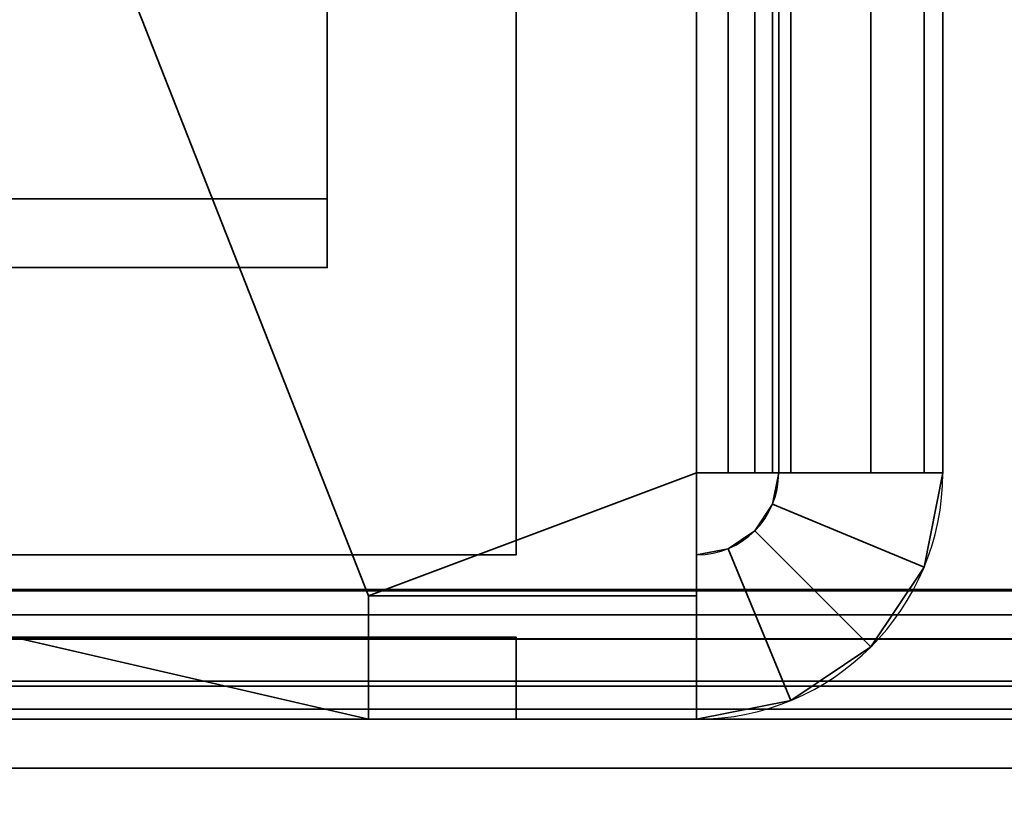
# Model space of a CAD drawing. Header units: millimetres. Extents: x -603 to 3703, y -120 to 193.
# Tile 877 of 938: x 3525.75 to 3537.75, y -49.5 to -39.98. Entities that reach past the tile are written whole.
import ezdxf

# ---------------------------------------------------------------- set-up
doc = ezdxf.new("R2010")
doc.units = ezdxf.units.MM
doc.layers.add('151', color=7, linetype='Continuous', true_color=0xffffff)

# ---------------------------------------------------------------- blocks, each defined once
blk = doc.blocks.new('UG_SURFACE_166')
at = {"layer": '151', "color": 252, "linetype": 'Continuous', "lineweight": 35}
for points in [[(2432.5, -35, 2076), (2432.5, -46.92, 2076), (3567.5, -46.92, 2076), (3567.5, -35, 2076)], [(2434, -35, 2074.5), (3566, -35, 2074.5), (3566, -46.92, 2074.5), (2434, -46.92, 2074.5)], [(3567.5, -46.92, 2076), (2432.5, -46.92, 2076), (2432.559, -47.521, 2075.941)], [(3567.441, -47.521, 2075.941), (3567.5, -46.92, 2076), (2432.559, -47.521, 2075.941)], [(2434.03, -47.228, 2074.47), (2434, -46.92, 2074.5), (3566, -46.92, 2074.5)], [(2434.03, -47.228, 2074.47), (3566, -46.92, 2074.5), (3565.97, -47.228, 2074.47)], [(3565.97, -47.228, 2074.47), (3565.88, -47.525, 2074.38), (2434.12, -47.525, 2074.38), (2434.03, -47.228, 2074.47)], [(2432.559, -47.521, 2075.941), (2432.734, -48.099, 2075.766), (3567.266, -48.099, 2075.766), (3567.441, -47.521, 2075.941)], [(3565.537, -48.037, 2074.037), (2434.463, -48.037, 2074.037), (2434.12, -47.525, 2074.38), (3565.88, -47.525, 2074.38)], [(3567.266, -48.099, 2075.766), (2432.734, -48.099, 2075.766), (2433.402, -49.098, 2075.098), (3566.598, -49.098, 2075.098)], [(3565.025, -48.38, 2073.525), (2434.975, -48.38, 2073.525), (2434.463, -48.037, 2074.037), (3565.537, -48.037, 2074.037)], [(3564.42, -48.5, 2072.92), (2435.58, -48.5, 2072.92), (2434.975, -48.38, 2073.525), (3565.025, -48.38, 2073.525)], [(2435.58, -48.5, 2072.92), (3564.42, -48.5, 2072.92), (3515.58, -48.5, 2024.08), (2484.42, -48.5, 2024.08)], [(3564.42, -50, 2072.92), (3515.58, -50, 2024.08), (3515.58, -48.5, 2024.08), (3564.42, -48.5, 2072.92)], [(3566.598, -49.098, 2075.098), (2433.402, -49.098, 2075.098), (2434.401, -49.766, 2074.099), (3565.599, -49.766, 2074.099)]]:
    blk.add_3dface(points, dxfattribs=at)
blk = doc.blocks.new('UG_SURFACE_167')
at = {"layer": '151', "color": 252, "linetype": 'Continuous', "lineweight": 35}
for points in [[(3564.42, -48.5, 2072.92), (3564.42, -48.5, -7), (3515.58, -48.5, -7), (3515.58, -48.5, 2024.08)], [(3564.42, -50, -7), (3515.58, -50, -7), (3515.58, -48.5, -7), (3564.42, -48.5, -7)], [(3515.58, -50, 2024.08), (3564.42, -50, 2072.92), (3564.42, -48.5, 2072.92), (3515.58, -48.5, 2024.08)]]:
    blk.add_3dface(points, dxfattribs=at)
blk = doc.blocks.new('UG_SURFACE_182')
at = {"layer": '151', "color": 252, "linetype": 'Continuous', "lineweight": 35}
for points in [[(3516, -17.535, 1850), (3516, -46.5, 1850), (3531.8, -46.5, 1850), (3531.8, -17.535, 1850)], [(3516, -17.535, 1849), (3531.8, -17.535, 1849), (3531.8, -46.5, 1849), (3516, -46.5, 1849)], [(3516, -17.535, 1710), (3531.8, -17.535, 1710), (3531.8, -46.5, 1710), (3516, -46.5, 1710)], [(3516, -17.535, 1711), (3516, -46.5, 1711), (3531.8, -46.5, 1711), (3531.8, -17.535, 1711)], [(3531.8, -17.535, 1849), (3531.8, -17.535, 1850), (3531.8, -46.5, 1850), (3531.8, -46.5, 1849)], [(3531.8, -46.5, 1711), (3531.8, -46.5, 1710), (3531.8, -17.535, 1710), (3531.8, -17.535, 1711)], [(3516, -46.5, 1849), (3531.8, -46.5, 1849), (3531.8, -46.5, 1850), (3516, -46.5, 1850)], [(3516, -46.5, 1710), (3531.8, -46.5, 1710), (3531.8, -46.5, 1711), (3516, -46.5, 1711)], [(3516, -47.5, 1850), (3516, -48.5, 1850), (3531.8, -48.5, 1850), (3531.8, -47.5, 1850)], [(3531.8, -47.5, 1710), (3516, -47.5, 1710), (3516, -47.5, 1712)], [(3531.8, -47.5, 1850), (3531.8, -47.5, 1825), (3517.8, -47.5, 1825), (3516, -47.5, 1848)], [(3516, -47.5, 1848), (3516, -47.5, 1850), (3531.8, -47.5, 1850)], [(3516, -47.5, 1712), (3517.8, -47.5, 1735), (3531.8, -47.5, 1735), (3531.8, -47.5, 1710)], [(3516, -48.5, 1710), (3516, -47.5, 1710), (3531.8, -47.5, 1710), (3531.8, -48.5, 1710)], [(3531.8, -48.5, 1825), (3517.8, -48.5, 1825), (3517.8, -47.5, 1825), (3531.8, -47.5, 1825)], [(3517.8, -48.5, 1735), (3531.8, -48.5, 1735), (3531.8, -47.5, 1735), (3517.8, -47.5, 1735)], [(3531.8, -47.5, 1825), (3531.8, -47.5, 1850), (3531.8, -48.5, 1850), (3531.8, -48.5, 1825)], [(3531.8, -47.5, 1735), (3531.8, -48.5, 1735), (3531.8, -48.5, 1710), (3531.8, -47.5, 1710)], [(3531.8, -48.5, 1850), (3516, -48.5, 1850), (3516, -48.5, 1848)], [(3531.8, -48.5, 1710), (3531.8, -48.5, 1735), (3517.8, -48.5, 1735), (3516, -48.5, 1712)], [(3516, -48.5, 1712), (3516, -48.5, 1710), (3531.8, -48.5, 1710)], [(3516, -48.5, 1848), (3517.8, -48.5, 1825), (3531.8, -48.5, 1825), (3531.8, -48.5, 1850)]]:
    blk.add_3dface(points, dxfattribs=at)
blk = doc.blocks.new('UG_SURFACE_186')
at = {"layer": '151', "color": 252, "linetype": 'Continuous', "lineweight": 35}
for points in [[(3529.5, -37.47, 1724.575), (3529.5, -32, 1830.5), (3529.5, -34.237, 1830.976), (3529.5, -43, 1724)], [(3529.5, -34.237, 1830.976), (3529.5, -36.087, 1832.32), (3529.5, -43, 1724)], [(3529.5, -39.778, 1843.778), (3529.5, -42.163, 1840.209), (3529.5, -36.763, 1838.75), (3529.5, -35.233, 1840.45)], [(3529.5, -36.087, 1720.32), (3529.5, -37.231, 1722.3), (3529.5, -42.163, 1719.79), (3529.5, -39.778, 1716.222)], [(3529.5, -36.087, 1832.32), (3529.5, -37.231, 1834.3), (3529.5, -43, 1836), (3529.5, -43, 1724)], [(3529.5, -42.163, 1840.209), (3529.5, -43, 1836), (3529.5, -37.47, 1836.575), (3529.5, -36.763, 1838.75)], [(3529.5, -43, 1724), (3529.5, -42.163, 1719.79), (3529.5, -37.231, 1722.3), (3529.5, -37.47, 1724.575)], [(3529.5, -43, 1836), (3529.5, -37.231, 1834.3), (3529.5, -37.47, 1836.575)], [(3529.5, -42.163, 1719.79), (3525.5, -42.163, 1719.79), (3525.5, -39.778, 1716.222), (3529.5, -39.778, 1716.222)], [(3529.5, -39.778, 1843.778), (3525.5, -39.778, 1843.778), (3525.5, -42.163, 1840.209), (3529.5, -42.163, 1840.209)], [(3529.5, -43, 1724), (3525.5, -43, 1724), (3525.5, -42.163, 1719.79), (3529.5, -42.163, 1719.79)], [(3529.5, -42.163, 1840.209), (3525.5, -42.163, 1840.209), (3525.5, -43, 1836), (3529.5, -43, 1836)], [(3529.5, -43, 1836), (3525.5, -43, 1836), (3525.5, -43, 1724), (3529.5, -43, 1724)]]:
    blk.add_3dface(points, dxfattribs=at)
blk = doc.blocks.new('UG_SURFACE_187')
at = {"layer": '151', "color": 252, "linetype": 'Continuous', "lineweight": 35}
for points in [[(3530, -47, 1708), (3518, -16.5, 1708), (3534, -19.5, 1708), (3534, -45.5, 1708)], [(3530, -47, 1708), (3530, -48.5, 1708), (3518, -45.731, 1708), (3518, -16.5, 1708)], [(3518, -16.5, 1710), (3530, -47, 1710), (3534, -45.5, 1710), (3534, -19.5, 1710)], [(3518, -16.5, 1710), (3518, -45.731, 1710), (3530, -48.5, 1710), (3530, -47, 1710)], [(3518, -16.5, 1852), (3530, -47, 1852), (3534, -45.5, 1852), (3534, -19.5, 1852)], [(3518, -16.5, 1852), (3518, -45.731, 1852), (3530, -48.5, 1852), (3530, -47, 1852)], [(3530, -47, 1850), (3518, -16.5, 1850), (3534, -19.5, 1850), (3534, -45.5, 1850)], [(3530, -47, 1850), (3530, -48.5, 1850), (3518, -45.731, 1850), (3518, -16.5, 1850)], [(3534, -19.5, 1710), (3534, -45.5, 1710), (3534.383, -45.5, 1710.076), (3534.383, -19.5, 1710.076)], [(3535.148, -19.5, 1708.228), (3535.148, -45.5, 1708.228), (3534, -45.5, 1708), (3534, -19.5, 1708)], [(3534, -19.5, 1852), (3534, -45.5, 1852), (3535.148, -45.5, 1851.772), (3535.148, -19.5, 1851.772)], [(3534.383, -19.5, 1849.924), (3534.383, -45.5, 1849.924), (3534, -45.5, 1850), (3534, -19.5, 1850)], [(3534.383, -19.5, 1710.076), (3534.383, -45.5, 1710.076), (3534.707, -45.5, 1710.293), (3534.707, -19.5, 1710.293)], [(3534.707, -19.5, 1849.707), (3534.707, -45.5, 1849.707), (3534.383, -45.5, 1849.924), (3534.383, -19.5, 1849.924)], [(3534.707, -19.5, 1710.293), (3534.707, -45.5, 1710.293), (3534.924, -45.5, 1710.617), (3534.924, -19.5, 1710.617)], [(3534.924, -19.5, 1849.383), (3534.924, -45.5, 1849.383), (3534.707, -45.5, 1849.707), (3534.707, -19.5, 1849.707)], [(3534.924, -19.5, 1710.617), (3534.924, -45.5, 1710.617), (3535, -45.5, 1711), (3535, -19.5, 1711)], [(3535, -19.5, 1849), (3535, -45.5, 1849), (3534.924, -45.5, 1849.383), (3534.924, -19.5, 1849.383)], [(3535, -19.5, 1711), (3535, -45.5, 1711), (3535, -33.427, 1718.229), (3535, -32.2, 1718.1)], [(3535, -45.5, 1849), (3535, -19.5, 1849), (3535, -32.2, 1841.9), (3535, -34.6, 1841.39)], [(3536.121, -19.5, 1708.879), (3536.121, -45.5, 1708.879), (3535.148, -45.5, 1708.228), (3535.148, -19.5, 1708.228)], [(3535.148, -19.5, 1851.772), (3535.148, -45.5, 1851.772), (3536.121, -45.5, 1851.121), (3536.121, -19.5, 1851.121)], [(3536.772, -19.5, 1709.852), (3536.772, -45.5, 1709.852), (3536.121, -45.5, 1708.879), (3536.121, -19.5, 1708.879)], [(3536.121, -19.5, 1851.121), (3536.121, -45.5, 1851.121), (3536.772, -45.5, 1850.148), (3536.772, -19.5, 1850.148)], [(3537, -19.5, 1711), (3537, -45.5, 1711), (3536.772, -45.5, 1709.852), (3536.772, -19.5, 1709.852)], [(3536.772, -19.5, 1850.148), (3536.772, -45.5, 1850.148), (3537, -45.5, 1849), (3537, -19.5, 1849)], [(3537, -19.5, 1849), (3537, -45.5, 1849), (3537, -33.427, 1841.771), (3537, -30.973, 1841.771)], [(3537, -45.5, 1711), (3537, -19.5, 1711), (3537, -32.2, 1718.1), (3537, -34.6, 1718.61)], [(3535, -38.068, 1835.383), (3535, -32.2, 1729.9), (3535, -34.6, 1729.39), (3535, -45.5, 1849)], [(3537, -38.068, 1724.617), (3537, -32.2, 1830.1), (3537, -34.6, 1830.61), (3537, -45.5, 1711)], [(3535, -45.5, 1711), (3535, -35.668, 1719.227), (3535, -33.427, 1718.229)], [(3537, -35.668, 1840.773), (3537, -33.427, 1841.771), (3537, -45.5, 1849)], [(3535, -34.6, 1729.39), (3535, -36.585, 1727.948), (3535, -45.5, 1849)], [(3535, -34.6, 1841.39), (3535, -36.585, 1839.948), (3535, -45.5, 1849)], [(3537, -34.6, 1830.61), (3537, -36.585, 1832.052), (3537, -45.5, 1711)], [(3537, -34.6, 1718.61), (3537, -36.585, 1720.052), (3537, -45.5, 1711)], [(3535, -45.5, 1711), (3535, -37.31, 1721.05), (3535, -35.668, 1719.227)], [(3537, -45.5, 1849), (3537, -37.31, 1838.95), (3537, -35.668, 1840.773)], [(3535, -45.5, 1849), (3535, -36.585, 1727.948), (3535, -37.811, 1725.823)], [(3535, -45.5, 1849), (3535, -36.585, 1839.948), (3535, -37.811, 1837.823)], [(3537, -45.5, 1711), (3537, -36.585, 1832.052), (3537, -37.811, 1834.177)], [(3537, -45.5, 1711), (3537, -36.585, 1720.052), (3537, -37.811, 1722.177)], [(3535, -38.068, 1723.383), (3535, -37.31, 1721.05), (3535, -45.5, 1711)], [(3537, -45.5, 1849), (3537, -38.068, 1836.617), (3537, -37.31, 1838.95)], [(3535, -45.5, 1711), (3535, -45.5, 1849), (3535, -37.811, 1725.823), (3535, -38.068, 1723.383)], [(3535, -45.5, 1849), (3535, -37.811, 1837.823), (3535, -38.068, 1835.383)], [(3537, -45.5, 1711), (3537, -37.811, 1722.177), (3537, -38.068, 1724.617)], [(3537, -37.811, 1834.177), (3537, -38.068, 1836.617), (3537, -45.5, 1849), (3537, -45.5, 1711)], [(3534, -45.5, 1708), (3534, -47, 1708), (3530, -47, 1708)], [(3530, -47, 1710), (3534, -47, 1710), (3534, -45.5, 1710)], [(3530, -47, 1852), (3534, -47, 1852), (3534, -45.5, 1852)], [(3534, -45.5, 1850), (3534, -47, 1850), (3530, -47, 1850)], [(3534.383, -45.5, 1710.076), (3534, -45.5, 1710), (3534, -45.5, 1708), (3535.148, -45.5, 1708.228)], [(3534, -47, 1710), (3534, -47, 1708), (3534, -45.5, 1708), (3534, -45.5, 1710)], [(3535.148, -45.5, 1851.772), (3534, -45.5, 1852), (3534, -45.5, 1850), (3534.383, -45.5, 1849.924)], [(3534, -47, 1850), (3534, -45.5, 1850), (3534, -45.5, 1852), (3534, -47, 1852)], [(3534.707, -45.5, 1710.293), (3534.383, -45.5, 1710.076), (3535.148, -45.5, 1708.228), (3536.121, -45.5, 1708.879)], [(3536.121, -45.5, 1851.121), (3535.148, -45.5, 1851.772), (3534.383, -45.5, 1849.924), (3534.707, -45.5, 1849.707)], [(3536.121, -45.5, 1708.879), (3536.772, -45.5, 1709.852), (3534.924, -45.5, 1710.617), (3534.707, -45.5, 1710.293)], [(3534.707, -45.5, 1849.707), (3534.924, -45.5, 1849.383), (3536.772, -45.5, 1850.148), (3536.121, -45.5, 1851.121)], [(3536.772, -45.5, 1709.852), (3537, -45.5, 1711), (3535, -45.5, 1711), (3534.924, -45.5, 1710.617)], [(3534.924, -45.883, 1711), (3535, -45.5, 1711), (3537, -45.5, 1711), (3536.772, -46.648, 1711)], [(3534.924, -45.883, 1711), (3534.924, -45.883, 1849), (3535, -45.5, 1849), (3535, -45.5, 1711)], [(3536.772, -46.648, 1849), (3537, -45.5, 1849), (3535, -45.5, 1849), (3534.924, -45.883, 1849)], [(3534.924, -45.5, 1849.383), (3535, -45.5, 1849), (3537, -45.5, 1849), (3536.772, -45.5, 1850.148)], [(3537, -45.5, 1711), (3537, -45.5, 1849), (3536.772, -46.648, 1849), (3536.772, -46.648, 1711)], [(3518, -45.731, 1710), (3518, -45.731, 1708), (3530, -48.5, 1708), (3530, -48.5, 1710)], [(3530, -48.5, 1852), (3518, -45.731, 1852), (3518, -45.731, 1850), (3530, -48.5, 1850)], [(3534.707, -46.207, 1711), (3534.924, -45.883, 1711), (3536.772, -46.648, 1711), (3536.121, -47.621, 1711)], [(3534.707, -46.207, 1711), (3534.707, -46.207, 1849), (3534.924, -45.883, 1849), (3534.924, -45.883, 1711)], [(3536.121, -47.621, 1849), (3536.772, -46.648, 1849), (3534.924, -45.883, 1849), (3534.707, -46.207, 1849)], [(3536.121, -47.621, 1711), (3535.148, -48.272, 1711), (3534.383, -46.424, 1711), (3534.707, -46.207, 1711)], [(3534.383, -46.424, 1711), (3534.383, -46.424, 1849), (3534.707, -46.207, 1849), (3534.707, -46.207, 1711)], [(3534.707, -46.207, 1849), (3534.383, -46.424, 1849), (3535.148, -48.272, 1849), (3536.121, -47.621, 1849)], [(3535.148, -48.272, 1711), (3534, -48.5, 1711), (3534, -46.5, 1711), (3534.383, -46.424, 1711)], [(3534, -46.5, 1711), (3534, -46.5, 1849), (3534.383, -46.424, 1849), (3534.383, -46.424, 1711)], [(3534.383, -46.424, 1849), (3534, -46.5, 1849), (3534, -48.5, 1849), (3535.148, -48.272, 1849)], [(3534, -48.5, 1711), (3534, -48.5, 1849), (3534, -46.5, 1849), (3534, -46.5, 1711)], [(3536.772, -46.648, 1711), (3536.772, -46.648, 1849), (3536.121, -47.621, 1849), (3536.121, -47.621, 1711)], [(3530, -47, 1710), (3530, -47, 1708), (3534, -47, 1708), (3534, -47, 1710)], [(3530, -48.5, 1708), (3530, -47, 1708), (3530, -47, 1710), (3530, -48.5, 1710)], [(3534, -47, 1852), (3530, -47, 1852), (3530, -47, 1850), (3534, -47, 1850)], [(3530, -47, 1850), (3530, -47, 1852), (3530, -48.5, 1852), (3530, -48.5, 1850)], [(3536.121, -47.621, 1711), (3536.121, -47.621, 1849), (3535.148, -48.272, 1849), (3535.148, -48.272, 1711)], [(3535.148, -48.272, 1711), (3535.148, -48.272, 1849), (3534, -48.5, 1849), (3534, -48.5, 1711)]]:
    blk.add_3dface(points, dxfattribs=at)
blk = doc.blocks.new('UG_SURFACE_214')
at = {"layer": '151', "color": 252, "linetype": 'Continuous', "lineweight": 35}
for points in [[(3516, -17.535, 415), (3516, -46.5, 415), (3531.8, -46.5, 415), (3531.8, -17.535, 415)], [(3516, -17.535, 414), (3531.8, -17.535, 414), (3531.8, -46.5, 414), (3516, -46.5, 414)], [(3516, -17.535, 275), (3531.8, -17.535, 275), (3531.8, -46.5, 275), (3516, -46.5, 275)], [(3516, -17.535, 276), (3516, -46.5, 276), (3531.8, -46.5, 276), (3531.8, -17.535, 276)], [(3531.8, -17.535, 414), (3531.8, -17.535, 415), (3531.8, -46.5, 415), (3531.8, -46.5, 414)], [(3531.8, -46.5, 276), (3531.8, -46.5, 275), (3531.8, -17.535, 275), (3531.8, -17.535, 276)], [(3516, -46.5, 414), (3531.8, -46.5, 414), (3531.8, -46.5, 415), (3516, -46.5, 415)], [(3516, -46.5, 275), (3531.8, -46.5, 275), (3531.8, -46.5, 276), (3516, -46.5, 276)], [(3516, -47.5, 415), (3516, -48.5, 415), (3531.8, -48.5, 415), (3531.8, -47.5, 415)], [(3531.8, -47.5, 275), (3516, -47.5, 275), (3516, -47.5, 277)], [(3531.8, -47.5, 415), (3531.8, -47.5, 390), (3517.8, -47.5, 390), (3516, -47.5, 413)], [(3516, -47.5, 413), (3516, -47.5, 415), (3531.8, -47.5, 415)], [(3516, -47.5, 277), (3517.8, -47.5, 300), (3531.8, -47.5, 300), (3531.8, -47.5, 275)], [(3516, -48.5, 275), (3516, -47.5, 275), (3531.8, -47.5, 275), (3531.8, -48.5, 275)], [(3531.8, -48.5, 390), (3517.8, -48.5, 390), (3517.8, -47.5, 390), (3531.8, -47.5, 390)], [(3517.8, -48.5, 300), (3531.8, -48.5, 300), (3531.8, -47.5, 300), (3517.8, -47.5, 300)], [(3531.8, -47.5, 390), (3531.8, -47.5, 415), (3531.8, -48.5, 415), (3531.8, -48.5, 390)], [(3531.8, -47.5, 300), (3531.8, -48.5, 300), (3531.8, -48.5, 275), (3531.8, -47.5, 275)], [(3531.8, -48.5, 415), (3516, -48.5, 415), (3516, -48.5, 413)], [(3531.8, -48.5, 275), (3531.8, -48.5, 300), (3517.8, -48.5, 300), (3516, -48.5, 277)], [(3516, -48.5, 277), (3516, -48.5, 275), (3531.8, -48.5, 275)], [(3516, -48.5, 413), (3517.8, -48.5, 390), (3531.8, -48.5, 390), (3531.8, -48.5, 415)]]:
    blk.add_3dface(points, dxfattribs=at)
blk = doc.blocks.new('UG_SURFACE_218')
at = {"layer": '151', "color": 252, "linetype": 'Continuous', "lineweight": 35}
for points in [[(3529.5, -43, 289), (3529.5, -34.237, 395.976), (3529.5, -36.087, 397.32)], [(3529.5, -34.237, 395.976), (3529.5, -43, 289), (3529.5, -36.763, 291.75), (3529.5, -35.233, 293.45)], [(3529.5, -39.778, 408.778), (3529.5, -42.163, 405.21), (3529.5, -36.763, 403.75), (3529.5, -35.233, 405.45)], [(3529.5, -36.087, 397.32), (3529.5, -37.231, 399.3), (3529.5, -43, 401), (3529.5, -43, 289)], [(3529.5, -36.087, 285.32), (3529.5, -37.231, 287.3), (3529.5, -42.163, 284.79), (3529.5, -39.778, 281.222)], [(3529.5, -37.47, 401.575), (3529.5, -36.763, 403.75), (3529.5, -42.163, 405.21), (3529.5, -43, 401)], [(3529.5, -37.47, 289.575), (3529.5, -36.763, 291.75), (3529.5, -43, 289)], [(3529.5, -43, 401), (3529.5, -37.231, 399.3), (3529.5, -37.47, 401.575)], [(3529.5, -43, 289), (3529.5, -42.163, 284.79), (3529.5, -37.231, 287.3), (3529.5, -37.47, 289.575)], [(3529.5, -42.163, 284.79), (3525.5, -42.163, 284.79), (3525.5, -39.778, 281.222), (3529.5, -39.778, 281.222)], [(3529.5, -39.778, 408.778), (3525.5, -39.778, 408.778), (3525.5, -42.163, 405.21), (3529.5, -42.163, 405.21)], [(3529.5, -43, 289), (3525.5, -43, 289), (3525.5, -42.163, 284.79), (3529.5, -42.163, 284.79)], [(3529.5, -42.163, 405.21), (3525.5, -42.163, 405.21), (3525.5, -43, 401), (3529.5, -43, 401)], [(3529.5, -43, 401), (3525.5, -43, 401), (3525.5, -43, 289), (3529.5, -43, 289)]]:
    blk.add_3dface(points, dxfattribs=at)
blk = doc.blocks.new('UG_SURFACE_219')
at = {"layer": '151', "color": 252, "linetype": 'Continuous', "lineweight": 35}
for points in [[(3530, -47, 273), (3518, -16.5, 273), (3534, -19.5, 273), (3534, -45.5, 273)], [(3530, -47, 273), (3530, -48.5, 273), (3518, -45.731, 273), (3518, -16.5, 273)], [(3518, -16.5, 275), (3530, -47, 275), (3534, -45.5, 275), (3534, -19.5, 275)], [(3518, -16.5, 275), (3518, -45.731, 275), (3530, -48.5, 275), (3530, -47, 275)], [(3518, -16.5, 417), (3530, -47, 417), (3534, -45.5, 417), (3534, -19.5, 417)], [(3518, -16.5, 417), (3518, -45.731, 417), (3530, -48.5, 417), (3530, -47, 417)], [(3530, -47, 415), (3518, -16.5, 415), (3534, -19.5, 415), (3534, -45.5, 415)], [(3530, -47, 415), (3530, -48.5, 415), (3518, -45.731, 415), (3518, -16.5, 415)], [(3534, -19.5, 275), (3534, -45.5, 275), (3534.383, -45.5, 275.076), (3534.383, -19.5, 275.076)], [(3535.148, -19.5, 273.228), (3535.148, -45.5, 273.228), (3534, -45.5, 273), (3534, -19.5, 273)], [(3534, -19.5, 417), (3534, -45.5, 417), (3535.148, -45.5, 416.772), (3535.148, -19.5, 416.772)], [(3534.383, -19.5, 414.924), (3534.383, -45.5, 414.924), (3534, -45.5, 415), (3534, -19.5, 415)], [(3534.383, -19.5, 275.076), (3534.383, -45.5, 275.076), (3534.707, -45.5, 275.293), (3534.707, -19.5, 275.293)], [(3534.707, -19.5, 414.707), (3534.707, -45.5, 414.707), (3534.383, -45.5, 414.924), (3534.383, -19.5, 414.924)], [(3534.707, -19.5, 275.293), (3534.707, -45.5, 275.293), (3534.924, -45.5, 275.617), (3534.924, -19.5, 275.617)], [(3534.924, -19.5, 414.383), (3534.924, -45.5, 414.383), (3534.707, -45.5, 414.707), (3534.707, -19.5, 414.707)], [(3534.924, -19.5, 275.617), (3534.924, -45.5, 275.617), (3535, -45.5, 276), (3535, -19.5, 276)], [(3535, -19.5, 414), (3535, -45.5, 414), (3534.924, -45.5, 414.383), (3534.924, -19.5, 414.383)], [(3535, -19.5, 276), (3535, -45.5, 276), (3535, -33.427, 283.229), (3535, -32.2, 283.1)], [(3535, -45.5, 414), (3535, -19.5, 414), (3535, -32.2, 406.9), (3535, -34.6, 406.39)], [(3536.121, -19.5, 273.879), (3536.121, -45.5, 273.879), (3535.148, -45.5, 273.228), (3535.148, -19.5, 273.228)], [(3535.148, -19.5, 416.772), (3535.148, -45.5, 416.772), (3536.121, -45.5, 416.121), (3536.121, -19.5, 416.121)], [(3536.772, -19.5, 274.852), (3536.772, -45.5, 274.852), (3536.121, -45.5, 273.879), (3536.121, -19.5, 273.879)], [(3536.121, -19.5, 416.121), (3536.121, -45.5, 416.121), (3536.772, -45.5, 415.148), (3536.772, -19.5, 415.148)], [(3537, -19.5, 276), (3537, -45.5, 276), (3536.772, -45.5, 274.852), (3536.772, -19.5, 274.852)], [(3536.772, -19.5, 415.148), (3536.772, -45.5, 415.148), (3537, -45.5, 414), (3537, -19.5, 414)], [(3537, -19.5, 414), (3537, -45.5, 414), (3537, -33.427, 406.771), (3537, -30.973, 406.771)], [(3537, -45.5, 276), (3537, -19.5, 276), (3537, -32.2, 283.1), (3537, -34.6, 283.61)], [(3535, -38.068, 400.383), (3535, -32.2, 294.9), (3535, -34.6, 294.39), (3535, -45.5, 414)], [(3537, -38.068, 289.617), (3537, -32.2, 395.1), (3537, -34.6, 395.61), (3537, -45.5, 276)], [(3535, -45.5, 276), (3535, -35.668, 284.227), (3535, -33.427, 283.229)], [(3537, -45.5, 414), (3537, -35.668, 405.773), (3537, -33.427, 406.771)], [(3535, -34.6, 294.39), (3535, -36.585, 292.948), (3535, -45.5, 414)], [(3535, -34.6, 406.39), (3535, -36.585, 404.948), (3535, -45.5, 414)], [(3537, -45.5, 276), (3537, -34.6, 395.61), (3537, -36.585, 397.052)], [(3537, -45.5, 276), (3537, -34.6, 283.61), (3537, -36.585, 285.052)], [(3535, -37.31, 286.05), (3535, -35.668, 284.227), (3535, -45.5, 276)], [(3537, -37.31, 403.95), (3537, -35.668, 405.773), (3537, -45.5, 414)], [(3535, -45.5, 414), (3535, -36.585, 292.948), (3535, -37.811, 290.823)], [(3535, -45.5, 414), (3535, -36.585, 404.948), (3535, -37.811, 402.823)], [(3537, -36.585, 397.052), (3537, -37.811, 399.177), (3537, -45.5, 276)], [(3537, -36.585, 285.052), (3537, -37.811, 287.177), (3537, -45.5, 276)], [(3535, -45.5, 276), (3535, -38.068, 288.383), (3535, -37.31, 286.05)], [(3537, -45.5, 414), (3537, -38.068, 401.617), (3537, -37.31, 403.95)], [(3535, -45.5, 414), (3535, -37.811, 402.823), (3535, -38.068, 400.383)], [(3535, -37.811, 290.823), (3535, -38.068, 288.383), (3535, -45.5, 276), (3535, -45.5, 414)], [(3537, -45.5, 414), (3537, -45.5, 276), (3537, -37.811, 399.177), (3537, -38.068, 401.617)], [(3537, -45.5, 276), (3537, -37.811, 287.177), (3537, -38.068, 289.617)], [(3534, -45.5, 273), (3534, -47, 273), (3530, -47, 273)], [(3530, -47, 275), (3534, -47, 275), (3534, -45.5, 275)], [(3530, -47, 417), (3534, -47, 417), (3534, -45.5, 417)], [(3534, -45.5, 415), (3534, -47, 415), (3530, -47, 415)], [(3534.383, -45.5, 275.076), (3534, -45.5, 275), (3534, -45.5, 273), (3535.148, -45.5, 273.228)], [(3534, -47, 275), (3534, -47, 273), (3534, -45.5, 273), (3534, -45.5, 275)], [(3535.148, -45.5, 416.772), (3534, -45.5, 417), (3534, -45.5, 415), (3534.383, -45.5, 414.924)], [(3534, -47, 415), (3534, -45.5, 415), (3534, -45.5, 417), (3534, -47, 417)], [(3534.707, -45.5, 275.293), (3534.383, -45.5, 275.076), (3535.148, -45.5, 273.228), (3536.121, -45.5, 273.879)], [(3536.121, -45.5, 416.121), (3535.148, -45.5, 416.772), (3534.383, -45.5, 414.924), (3534.707, -45.5, 414.707)], [(3536.121, -45.5, 273.879), (3536.772, -45.5, 274.852), (3534.924, -45.5, 275.617), (3534.707, -45.5, 275.293)], [(3534.707, -45.5, 414.707), (3534.924, -45.5, 414.383), (3536.772, -45.5, 415.148), (3536.121, -45.5, 416.121)], [(3536.772, -45.5, 274.852), (3537, -45.5, 276), (3535, -45.5, 276), (3534.924, -45.5, 275.617)], [(3534.924, -45.883, 276), (3535, -45.5, 276), (3537, -45.5, 276), (3536.772, -46.648, 276)], [(3534.924, -45.883, 276), (3534.924, -45.883, 414), (3535, -45.5, 414), (3535, -45.5, 276)], [(3536.772, -46.648, 414), (3537, -45.5, 414), (3535, -45.5, 414), (3534.924, -45.883, 414)], [(3534.924, -45.5, 414.383), (3535, -45.5, 414), (3537, -45.5, 414), (3536.772, -45.5, 415.148)], [(3537, -45.5, 276), (3537, -45.5, 414), (3536.772, -46.648, 414), (3536.772, -46.648, 276)], [(3518, -45.731, 275), (3518, -45.731, 273), (3530, -48.5, 273), (3530, -48.5, 275)], [(3530, -48.5, 417), (3518, -45.731, 417), (3518, -45.731, 415), (3530, -48.5, 415)], [(3534.707, -46.207, 276), (3534.924, -45.883, 276), (3536.772, -46.648, 276), (3536.121, -47.621, 276)], [(3534.707, -46.207, 276), (3534.707, -46.207, 414), (3534.924, -45.883, 414), (3534.924, -45.883, 276)], [(3536.121, -47.621, 414), (3536.772, -46.648, 414), (3534.924, -45.883, 414), (3534.707, -46.207, 414)], [(3536.121, -47.621, 276), (3535.148, -48.272, 276), (3534.383, -46.424, 276), (3534.707, -46.207, 276)], [(3534.383, -46.424, 276), (3534.383, -46.424, 414), (3534.707, -46.207, 414), (3534.707, -46.207, 276)], [(3534.707, -46.207, 414), (3534.383, -46.424, 414), (3535.148, -48.272, 414), (3536.121, -47.621, 414)], [(3535.148, -48.272, 276), (3534, -48.5, 276), (3534, -46.5, 276), (3534.383, -46.424, 276)], [(3534, -46.5, 276), (3534, -46.5, 414), (3534.383, -46.424, 414), (3534.383, -46.424, 276)], [(3534.383, -46.424, 414), (3534, -46.5, 414), (3534, -48.5, 414), (3535.148, -48.272, 414)], [(3534, -48.5, 276), (3534, -48.5, 414), (3534, -46.5, 414), (3534, -46.5, 276)], [(3536.772, -46.648, 276), (3536.772, -46.648, 414), (3536.121, -47.621, 414), (3536.121, -47.621, 276)], [(3530, -47, 275), (3530, -47, 273), (3534, -47, 273), (3534, -47, 275)], [(3530, -48.5, 273), (3530, -47, 273), (3530, -47, 275), (3530, -48.5, 275)], [(3534, -47, 417), (3530, -47, 417), (3530, -47, 415), (3534, -47, 415)], [(3530, -47, 415), (3530, -47, 417), (3530, -48.5, 417), (3530, -48.5, 415)], [(3536.121, -47.621, 276), (3536.121, -47.621, 414), (3535.148, -48.272, 414), (3535.148, -48.272, 276)], [(3535.148, -48.272, 276), (3535.148, -48.272, 414), (3534, -48.5, 414), (3534, -48.5, 276)]]:
    blk.add_3dface(points, dxfattribs=at)

msp = doc.modelspace()

# ---------------------------------------------------------------- linework, layer by layer
at = {"layer": '151', "color": 252, "linetype": 'Continuous', "lineweight": -3, "true_color": 0x939598}
for p, q in [((3531.8, -46.5, 1710), (3531.8, -17.535, 1710)), ((3531.8, -46.5, 1850), (3531.8, -17.535, 1850)), ((3531.8, -46.5, 1711), (3531.8, -17.535, 1711)), ((3531.8, -46.5, 1849), (3531.8, -17.535, 1849)), ((3531.8, -46.5, 276), (3531.8, -17.535, 276)), ((3531.8, -46.5, 275), (3531.8, -17.535, 275)), ((3531.8, -46.5, 415), (3531.8, -17.535, 415)), ((3531.8, -46.5, 414), (3531.8, -17.535, 414)), ((3534, -45.5, 1852), (3534, -19.5, 1852)), ((3534, -45.5, 1850), (3534, -19.5, 1850)), ((3534, -45.5, 1710), (3534, -19.5, 1710)), ((3534, -45.5, 1708), (3534, -19.5, 1708)), ((3534, -45.5, 273), (3534, -19.5, 273)), ((3534, -45.5, 275), (3534, -19.5, 275)), ((3534, -45.5, 415), (3534, -19.5, 415)), ((3534, -45.5, 417), (3534, -19.5, 417)), ((3535, -45.5, 1711), (3535, -19.5, 1711)), ((3535, -45.5, 1849), (3535, -19.5, 1849)), ((3535, -45.5, 414), (3535, -19.5, 414)), ((3535, -45.5, 276), (3535, -19.5, 276)), ((3537, -45.5, 1711), (3537, -19.5, 1711)), ((3537, -45.5, 1849), (3537, -19.5, 1849)), ((3537, -45.5, 414), (3537, -19.5, 414)), ((3537, -45.5, 276), (3537, -19.5, 276)), ((3525.5, -43, 1724), (3529.5, -43, 1724)), ((3525.5, -43, 1836), (3529.5, -43, 1836)), ((3525.5, -43, 289), (3529.5, -43, 289)), ((3525.5, -43, 401), (3529.5, -43, 401)), ((3529.5, -43, 1724), (3529.5, -43, 1836)), ((3529.5, -43, 289), (3529.5, -43, 401)), ((3534, -47, 1850), (3534, -45.5, 1850)), ((3534, -47, 1710), (3534, -45.5, 1710)), ((3534, -45.5, 1850), (3534, -45.5, 1852)), ((3534, -45.5, 1710), (3534, -45.5, 1708)), ((3534, -47, 1708), (3534, -45.5, 1708)), ((3534, -47, 1852), (3534, -45.5, 1852)), ((3534, -47, 415), (3534, -45.5, 415)), ((3534, -47, 275), (3534, -45.5, 275)), ((3534, -45.5, 415), (3534, -45.5, 417)), ((3534, -45.5, 275), (3534, -45.5, 273)), ((3534, -47, 273), (3534, -45.5, 273)), ((3534, -47, 417), (3534, -45.5, 417)), ((3535, -45.5, 1711), (3537, -45.5, 1711)), ((3535, -45.5, 1849), (3535, -45.5, 1711)), ((3535, -45.5, 1849), (3537, -45.5, 1849)), ((3535, -45.5, 414), (3535, -45.5, 276)), ((3535, -45.5, 276), (3537, -45.5, 276)), ((3535, -45.5, 414), (3537, -45.5, 414)), ((3537, -45.5, 1849), (3537, -45.5, 1711)), ((3537, -45.5, 414), (3537, -45.5, 276)), ((3530, -48.5, 1710), (3518, -45.731, 1710)), ((3530, -48.5, 1850), (3518, -45.731, 1850)), ((3530, -48.5, 1852), (3518, -45.731, 1852)), ((3530, -48.5, 1708), (3518, -45.731, 1708)), ((3530, -48.5, 275), (3518, -45.731, 275)), ((3530, -48.5, 273), (3518, -45.731, 273)), ((3530, -48.5, 415), (3518, -45.731, 415)), ((3530, -48.5, 417), (3518, -45.731, 417)), ((3516, -46.5, 1849), (3531.8, -46.5, 1849)), ((3516, -46.5, 1710), (3531.8, -46.5, 1710)), ((3516, -46.5, 1711), (3531.8, -46.5, 1711)), ((3516, -46.5, 1850), (3531.8, -46.5, 1850)), ((3516, -46.5, 275), (3531.8, -46.5, 275)), ((3516, -46.5, 276), (3531.8, -46.5, 276)), ((3516, -46.5, 415), (3531.8, -46.5, 415)), ((3516, -46.5, 414), (3531.8, -46.5, 414)), ((3531.8, -46.5, 1710), (3531.8, -46.5, 1711)), ((3531.8, -46.5, 1850), (3531.8, -46.5, 1849)), ((3531.8, -46.5, 415), (3531.8, -46.5, 414)), ((3531.8, -46.5, 275), (3531.8, -46.5, 276)), ((3534, -46.5, 1849), (3534, -48.5, 1849)), ((3534, -46.5, 1711), (3534, -48.5, 1711)), ((3534, -46.5, 1711), (3534, -46.5, 1849)), ((3534, -46.5, 276), (3534, -46.5, 414)), ((3534, -46.5, 414), (3534, -48.5, 414)), ((3534, -46.5, 276), (3534, -48.5, 276)), ((3567.5, -46.92, 2076), (2432.5, -46.92, 2076)), ((3566, -46.92, 2074.5), (2434, -46.92, 2074.5)), ((3530, -47, 1710), (3530, -48.5, 1710)), ((3534, -47, 1708), (3530, -47, 1708)), ((3534, -47, 1852), (3530, -47, 1852)), ((3530, -47, 1850), (3530, -47, 1852)), ((3530, -47, 1710), (3530, -47, 1708)), ((3534, -47, 1850), (3530, -47, 1850)), ((3530, -47, 1708), (3530, -48.5, 1708)), ((3530, -47, 1852), (3530, -48.5, 1852)), ((3534, -47, 1710), (3530, -47, 1710)), ((3530, -47, 1850), (3530, -48.5, 1850)), ((3530, -47, 275), (3530, -47, 273)), ((3530, -47, 415), (3530, -48.5, 415)), ((3534, -47, 415), (3530, -47, 415)), ((3530, -47, 415), (3530, -47, 417)), ((3530, -47, 275), (3530, -48.5, 275)), ((3534, -47, 273), (3530, -47, 273)), ((3534, -47, 417), (3530, -47, 417)), ((3534, -47, 275), (3530, -47, 275)), ((3530, -47, 273), (3530, -48.5, 273)), ((3530, -47, 417), (3530, -48.5, 417)), ((3534, -47, 1710), (3534, -47, 1708)), ((3534, -47, 1850), (3534, -47, 1852)), ((3534, -47, 275), (3534, -47, 273)), ((3534, -47, 415), (3534, -47, 417)), ((3516, -47.5, 1710), (3531.8, -47.5, 1710)), ((3516, -47.5, 1850), (3531.8, -47.5, 1850)), ((3516, -47.5, 415), (3531.8, -47.5, 415)), ((3516, -47.5, 275), (3531.8, -47.5, 275)), ((3531.8, -47.5, 1735), (3517.8, -47.5, 1735)), ((3517.8, -47.5, 1825), (3531.8, -47.5, 1825)), ((3517.8, -47.5, 390), (3531.8, -47.5, 390)), ((3531.8, -47.5, 300), (3517.8, -47.5, 300)), ((3531.8, -47.5, 1825), (3531.8, -47.5, 1850)), ((3531.8, -47.5, 1710), (3531.8, -48.5, 1710)), ((3531.8, -47.5, 1710), (3531.8, -47.5, 1735)), ((3531.8, -47.5, 1735), (3531.8, -48.5, 1735)), ((3531.8, -47.5, 1825), (3531.8, -48.5, 1825)), ((3531.8, -47.5, 1850), (3531.8, -48.5, 1850)), ((3531.8, -47.5, 390), (3531.8, -48.5, 390)), ((3531.8, -47.5, 415), (3531.8, -48.5, 415)), ((3531.8, -47.5, 390), (3531.8, -47.5, 415)), ((3531.8, -47.5, 275), (3531.8, -47.5, 300)), ((3531.8, -47.5, 275), (3531.8, -48.5, 275)), ((3531.8, -47.5, 300), (3531.8, -48.5, 300)), ((3564.42, -48.5, 2072.92), (2435.58, -48.5, 2072.92)), ((3564.42, -48.5, 2072.92), (3515.58, -48.5, 2024.08)), ((3564.42, -48.5, -7), (3515.58, -48.5, -7)), ((3564.42, -48.5, 2072.92), (3515.58, -48.5, 2024.08)), ((3516, -48.5, 1710), (3531.8, -48.5, 1710)), ((3516, -48.5, 1850), (3531.8, -48.5, 1850)), ((3516, -48.5, 275), (3531.8, -48.5, 275)), ((3516, -48.5, 415), (3531.8, -48.5, 415)), ((3531.8, -48.5, 1735), (3517.8, -48.5, 1735)), ((3517.8, -48.5, 1825), (3531.8, -48.5, 1825)), ((3517.8, -48.5, 390), (3531.8, -48.5, 390)), ((3531.8, -48.5, 300), (3517.8, -48.5, 300)), ((3530, -48.5, 1710), (3530, -48.5, 1708)), ((3530, -48.5, 1850), (3530, -48.5, 1852)), ((3530, -48.5, 415), (3530, -48.5, 417)), ((3530, -48.5, 275), (3530, -48.5, 273)), ((3531.8, -48.5, 1825), (3531.8, -48.5, 1850)), ((3531.8, -48.5, 1710), (3531.8, -48.5, 1735)), ((3531.8, -48.5, 275), (3531.8, -48.5, 300)), ((3531.8, -48.5, 390), (3531.8, -48.5, 415)), ((3534, -48.5, 1711), (3534, -48.5, 1849)), ((3534, -48.5, 276), (3534, -48.5, 414))]:
    msp.add_line(p, q, dxfattribs=at)
at = {"layer": '151', "color": 252, "linetype": 'Continuous', "lineweight": -3, "true_color": 0x939598, "extrusion": (-1, 0, 0)}
for centre, start, end in [((32, 1836, -3529.5), 0, 180), ((32, 1724, -3529.5), 180, 0), ((32, 401, -3529.5), 0, 180), ((32, 289, -3529.5), 180, 0)]:
    msp.add_arc(centre, 11, start, end, dxfattribs=at)
at = {"layer": '151', "color": 252, "linetype": 'Continuous', "lineweight": -3, "true_color": 0x939598}
for centre, radius in [((3534, -45.5, 1711), 1), ((3534, -45.5, 1849), 3), ((3534, -45.5, 1711), 3), ((3534, -45.5, 1849), 1), ((3534, -45.5, 276), 3), ((3534, -45.5, 414), 3), ((3534, -45.5, 414), 1), ((3534, -45.5, 276), 1)]:
    msp.add_arc(centre, radius, 270, 0, dxfattribs=at)
at = {"layer": '151', "color": 252, "linetype": 'Continuous', "lineweight": -3, "true_color": 0x939598, "extrusion": (0, -1, 0)}
for centre, radius, start, end in [((3534, 1849, 45.5), 3, 0, 90), ((3534, 1711, 45.5), 3, 270, 0), ((3534, 1711, 45.5), 1, 270, 0), ((3534, 1849, 45.5), 1, 0, 90), ((3534, 276, 45.5), 1, 270, 0), ((3534, 414, 45.5), 3, 0, 90), ((3534, 414, 45.5), 1, 0, 90), ((3534, 276, 45.5), 3, 270, 0)]:
    msp.add_arc(centre, radius, start, end, dxfattribs=at)

# ---------------------------------------------------------------- block references
at = {"layer": '151', "color": 252, "linetype": 'Continuous', "lineweight": -3, "true_color": 0x939598}
for name in ['UG_SURFACE_166', 'UG_SURFACE_167', 'UG_SURFACE_182', 'UG_SURFACE_214', 'UG_SURFACE_187', 'UG_SURFACE_219', 'UG_SURFACE_186', 'UG_SURFACE_218']:
    msp.add_blockref(name, (0, 0), dxfattribs=at)

doc.saveas('drawing.dxf')
